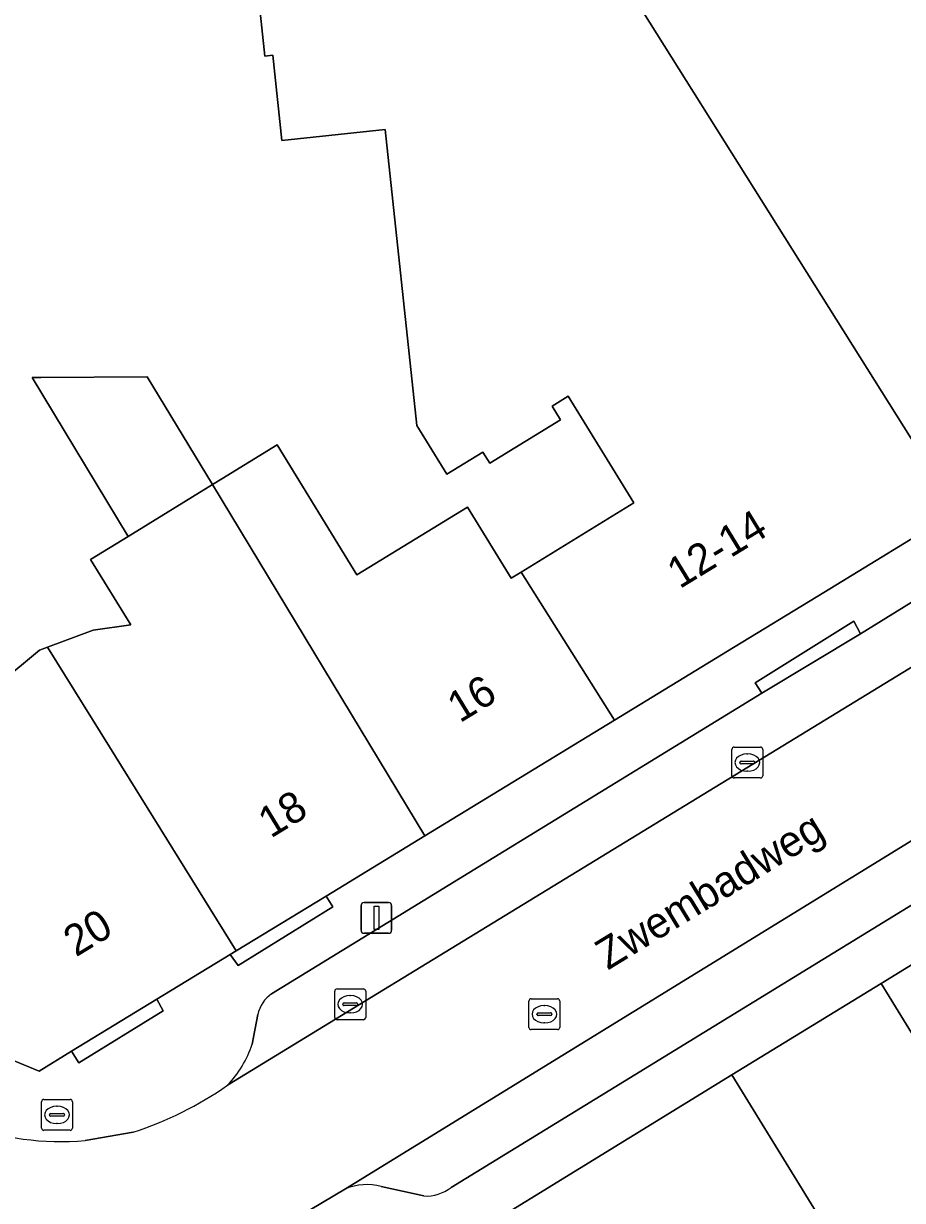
# Model space of a CAD drawing. Extents: x 160663 to 161506, y 382245 to 383291.
# Drawn here: x 161271.29 to 161299.76, y 382754.79 to 382792.94 of the extents above; entities that cross this region are included whole.
import ezdxf

# ---------------------------------------------------------------- set-up
doc = ezdxf.new("R2010")
doc.units = 0
for name, color, linetype in [('IMGEO_Brandkraan', 7, 'Continuous'), ('IMGEO_Erf', 7, 'Continuous'), ('IMGEO_Hek', 7, 'Continuous'), ('IMGEO_Kolk', 7, 'Continuous'), ('IMGEO_Lichtmast', 7, 'Continuous'), ('IMGEO_Openbare_ruimte_label', 7, 'Continuous'), ('IMGEO_Pand', 7, 'Continuous'), ('IMGEO_Pand_nummerreeks', 7, 'Continuous'), ('IMGEO_Parkeervlak_open', 7, 'Continuous'), ('IMGEO_Rijbaan_lokaal_open', 7, 'Continuous'), ('IMGEO_Rioolput', 7, 'Continuous'), ('IMGEO_Voetpad_open', 7, 'Continuous')]:
    doc.layers.add(name, color=color, linetype=linetype)

msp = doc.modelspace()

# ---------------------------------------------------------------- linework, layer by layer
at = {"layer": 'IMGEO_Brandkraan'}
for p, q in [((161271.869, 382757.136), (161271.869, 382757.988)), ((161271.944, 382758.062), (161272.796, 382758.062)), ((161272.87, 382757.988), (161272.87, 382757.136)), ((161272.128, 382757.556), (161272.128, 382757.568)), ((161272.566, 382757.519), (161272.168, 382757.519)), ((161272.171, 382757.605), (161272.569, 382757.605)), ((161272.357, 382757.842), (161272.382, 382757.842)), ((161272.612, 382757.568), (161272.612, 382757.556)), ((161272.38, 382757.282), (161272.355, 382757.282)), ((161272.796, 382757.062), (161271.944, 382757.062))]:
    msp.add_line(p, q, dxfattribs=at)
for points in [[(161271.869, 382757.136), (161271.869, 382757.988)], [(161271.944, 382758.062), (161272.796, 382758.062)], [(161272.87, 382757.988), (161272.87, 382757.136)], [(161272.796, 382757.062), (161271.944, 382757.062)]]:
    msp.add_lwpolyline(points, dxfattribs=at)
for centre, radius, start, end in [((161271.946, 382757.986), 0.0765, 91.552, 178.448), ((161271.946, 382757.986), 0.0765, 91.552, 178.448), ((161272.794, 382757.986), 0.0765, 1.552, 88.448), ((161272.794, 382757.986), 0.0765, 1.552, 88.448), ((161272.168, 382757.565), 0.0403, 85.8775, 175.7526), ((161272.165, 382757.555), 0.0366, 178.938, 274.7102), ((161272.569, 382757.562), 0.043, 264.8664, 352.4533), ((161272.573, 382757.567), 0.0386, 1.7309, 96.639), ((161271.946, 382757.138), 0.0765, 181.552, 268.448), ((161271.946, 382757.138), 0.0765, 181.552, 268.448), ((161272.794, 382757.138), 0.0765, 271.552, 358.448), ((161272.794, 382757.138), 0.0765, 271.552, 358.448)]:
    msp.add_arc(centre, radius, start, end, dxfattribs=at)
for centre, major_axis, ratio, start_param, end_param in [((161272.356, 382757.562), (-0.387, 0.002), 0.722429, 4.712389, 7.853982), ((161272.381, 382757.562), (-0.39, 0.002), 0.717154, 1.570796, 4.712389)]:
    msp.add_ellipse(centre, major_axis=major_axis, ratio=ratio, start_param=start_param, end_param=end_param, dxfattribs=at)
at = {"layer": 'IMGEO_Erf'}
msp.add_lwpolyline([(161270.507, 382771.563), (161271.803, 382772.631), (161272.06, 382772.726), (161273.543, 382773.275), (161274.756, 382773.445), (161273.454, 382775.565), (161274.673, 382776.314), (161271.565, 382781.462), (161271.849, 382781.465), (161275.296, 382781.491), (161277.407, 382777.994), (161277.715, 382778.183), (161279.503, 382779.281), (161282.089, 382775.071), (161285.666, 382777.267), (161287.084, 382774.958), (161287.405, 382775.155), (161291.06, 382777.401), (161288.937, 382780.859), (161288.414, 382780.538), (161288.684, 382780.098), (161286.39, 382778.689), (161286.168, 382779.05), (161284.996, 382778.331), (161284.025, 382779.912), (161283.004, 382789.503), (161279.658, 382789.147), (161279.363, 382791.916), (161279.108, 382791.883), (161278.033, 382801.984)], dxfattribs=at)
msp.add_lwpolyline([(161294.233, 382758.856), (161302.17, 382745.951), (161307.004, 382748.916), (161299.07, 382761.822)], close=True, dxfattribs=at)
at = {"layer": 'IMGEO_Hek'}
msp.add_lwpolyline([(161299.07, 382761.822), (161294.233, 382758.856)], dxfattribs=at)
at = {"layer": 'IMGEO_Kolk'}
for p, q in [((161294.238, 382768.558), (161294.238, 382769.41)), ((161294.313, 382769.484), (161295.165, 382769.484)), ((161295.239, 382769.41), (161295.239, 382768.558)), ((161294.497, 382768.978), (161294.497, 382768.99)), ((161294.54, 382769.027), (161294.938, 382769.027)), ((161294.726, 382769.264), (161294.751, 382769.264)), ((161294.981, 382768.99), (161294.981, 382768.978)), ((161294.935, 382768.941), (161294.537, 382768.941)), ((161294.749, 382768.704), (161294.724, 382768.704)), ((161295.165, 382768.484), (161294.313, 382768.484)), ((161281.37, 382760.722), (161281.37, 382761.574)), ((161281.445, 382761.648), (161282.297, 382761.648)), ((161281.858, 382761.428), (161281.883, 382761.428)), ((161282.371, 382761.574), (161282.371, 382760.722)), ((161281.629, 382761.142), (161281.629, 382761.154)), ((161282.067, 382761.105), (161281.669, 382761.105)), ((161281.672, 382761.191), (161282.07, 382761.191)), ((161282.113, 382761.154), (161282.113, 382761.142)), ((161282.297, 382760.648), (161281.445, 382760.648)), ((161281.881, 382760.868), (161281.856, 382760.868))]:
    msp.add_line(p, q, dxfattribs=at)
for points in [[(161294.238, 382768.558), (161294.238, 382769.41)], [(161294.313, 382769.484), (161295.165, 382769.484)], [(161295.239, 382769.41), (161295.239, 382768.558)], [(161295.165, 382768.484), (161294.313, 382768.484)], [(161281.37, 382760.722), (161281.37, 382761.574)], [(161281.445, 382761.648), (161282.297, 382761.648)], [(161282.371, 382761.574), (161282.371, 382760.722)], [(161282.297, 382760.648), (161281.445, 382760.648)]]:
    msp.add_lwpolyline(points, dxfattribs=at)
for centre, radius, start, end in [((161294.315, 382769.408), 0.0765, 91.552, 178.448), ((161294.315, 382769.408), 0.0765, 91.552, 178.448), ((161295.163, 382769.408), 0.0765, 1.552, 88.448), ((161295.163, 382769.408), 0.0765, 1.552, 88.448), ((161294.537, 382768.987), 0.0403, 85.8775, 175.7526), ((161294.534, 382768.977), 0.0366, 178.938, 274.7102), ((161294.938, 382768.984), 0.043, 264.8664, 352.4533), ((161294.942, 382768.989), 0.0386, 1.7309, 96.639), ((161294.315, 382768.56), 0.0765, 181.552, 268.448), ((161294.315, 382768.56), 0.0765, 181.552, 268.448), ((161295.163, 382768.56), 0.0765, 271.552, 358.448), ((161295.163, 382768.56), 0.0765, 271.552, 358.448), ((161281.447, 382761.572), 0.0765, 91.552, 178.448), ((161281.447, 382761.572), 0.0765, 91.552, 178.448), ((161282.295, 382761.572), 0.0765, 1.552, 88.448), ((161282.295, 382761.572), 0.0765, 1.552, 88.448), ((161281.669, 382761.151), 0.0403, 85.8775, 175.7526), ((161281.666, 382761.141), 0.0366, 178.938, 274.7102), ((161282.07, 382761.148), 0.043, 264.8664, 352.4533), ((161282.074, 382761.153), 0.0386, 1.7309, 96.639), ((161281.447, 382760.724), 0.0765, 181.552, 268.448), ((161281.447, 382760.724), 0.0765, 181.552, 268.448), ((161282.295, 382760.724), 0.0765, 271.552, 358.448), ((161282.295, 382760.724), 0.0765, 271.552, 358.448)]:
    msp.add_arc(centre, radius, start, end, dxfattribs=at)
for centre, major_axis, ratio, start_param, end_param in [((161294.725, 382768.984), (-0.387, 0.002), 0.722429, 4.712389, 7.853982), ((161294.75, 382768.984), (-0.39, 0.002), 0.717154, 1.570796, 4.712389), ((161281.857, 382761.148), (-0.387, 0.002), 0.722429, 4.712389, 7.853982), ((161281.882, 382761.148), (-0.39, 0.002), 0.717154, 1.570796, 4.712389)]:
    msp.add_ellipse(centre, major_axis=major_axis, ratio=ratio, start_param=start_param, end_param=end_param, dxfattribs=at)
at = {"layer": 'IMGEO_Lichtmast'}
for p, q in [((161282.322, 382764.449), (161283.112, 382764.449)), ((161283.112, 382764.449), (161282.322, 382764.449)), ((161282.222, 382763.549), (161282.222, 382764.349)), ((161282.222, 382764.349), (161282.222, 382763.549)), ((161283.212, 382764.349), (161283.212, 382763.549)), ((161283.212, 382763.549), (161283.212, 382764.349)), ((161283.112, 382763.449), (161282.322, 382763.449)), ((161282.322, 382763.449), (161283.112, 382763.449))]:
    msp.add_line(p, q, dxfattribs=at)
msp.add_lwpolyline([(161282.642, 382764.324), (161282.792, 382764.324), (161282.792, 382763.574), (161282.642, 382763.574), (161282.642, 382764.324)], dxfattribs=at)
for centre, start, end in [((161282.322, 382764.349), 90, 180), ((161282.322, 382764.349), 90, 180), ((161283.112, 382764.349), 0, 90), ((161283.112, 382764.349), 360, 90), ((161282.322, 382763.549), 180, 270), ((161282.322, 382763.549), 180, 270), ((161283.112, 382763.549), 270, 0), ((161283.112, 382763.549), 270, 0)]:
    msp.add_arc(centre, 0.1, start, end, dxfattribs=at)
at = {"layer": 'IMGEO_Pand'}
for points in [[(161306.329, 382797.301), (161305.953, 382797.07), (161301.156, 382804.881), (161284.988, 382803.467), (161301.531, 382777.133), (161301.934, 382777.379), (161304.888, 382779.184), (161314.267, 382784.913)], [(161274.673, 382776.314), (161277.407, 382777.994), (161275.296, 382781.491), (161271.849, 382781.465), (161271.565, 382781.462)], [(161277.407, 382777.994), (161284.283, 382766.606), (161290.439, 382770.361), (161287.405, 382775.155), (161287.084, 382774.958), (161285.666, 382777.267), (161282.089, 382775.071), (161279.503, 382779.281), (161277.715, 382778.183)], [(161277.407, 382777.994), (161274.673, 382776.314), (161273.454, 382775.565), (161274.756, 382773.445), (161273.543, 382773.275), (161272.06, 382772.726), (161274.065, 382769.499), (161278.177, 382762.882), (161281.09, 382764.658), (161284.283, 382766.606)], [(161299.07, 382761.822), (161307.004, 382748.916), (161302.17, 382745.951), (161294.233, 382758.856), (161281.023, 382750.732), (161297.979, 382732.494), (161311.585, 382742.559), (161308.76, 382747.077), (161326.988, 382758.356), (161325.508, 382778.032), (161314.657, 382771.405), (161322.593, 382758.5), (161317.758, 382755.526), (161309.824, 382768.432)], [(161274.065, 382769.499), (161272.06, 382772.726), (161271.803, 382772.631), (161270.507, 382771.563), (161269.602, 382770.098), (161269.125, 382768.589), (161260.011, 382768.367), (161260.524, 382763.605), (161262.233, 382762.904), (161265.627, 382761.512), (161266.296, 382761.238), (161266.601, 382761.113), (161270.16, 382759.653), (161271.789, 382758.985), (161272.839, 382759.625), (161275.606, 382761.313), (161277.981, 382762.762), (161278.177, 382762.882)]]:
    msp.add_lwpolyline(points, close=True, dxfattribs=at)
msp.add_lwpolyline([(161278.033, 382801.984), (161279.108, 382791.883), (161279.363, 382791.916), (161279.658, 382789.147), (161283.004, 382789.503), (161284.025, 382779.912), (161284.996, 382778.331), (161286.168, 382779.05), (161286.39, 382778.689), (161288.684, 382780.098), (161288.414, 382780.538), (161288.937, 382780.859), (161291.06, 382777.401), (161287.405, 382775.155), (161290.439, 382770.361), (161294.093, 382772.59), (161297.219, 382774.499), (161301.531, 382777.133), (161284.988, 382803.467)], dxfattribs=at)
at = {"layer": 'IMGEO_Parkeervlak_open'}
for points in [[(161277.889, 382758.521), (161331.82, 382791.496)], [(161328.417, 382791.51), (161319.667, 382786.158), (161316.475, 382784.212), (161306.208, 382777.965), (161303.019, 382776.007), (161298.404, 382773.162), (161295.212, 382771.232), (161279.322, 382761.49)], [(161321.393, 382779.58), (161281.714, 382755.162)], [(161285.138, 382755.213), (161319.848, 382776.504)], [(161278.874, 382760.813), (161278.693, 382759.856)], [(161282.877, 382755.237), (161284.252, 382754.933)]]:
    msp.add_lwpolyline(points, dxfattribs=at)
for centre, radius, start, end in [((161279.977, 382760.57), 1.13, 125.4483, 167.5631), ((161275.438, 382760.906), 3.42, 315.7715, 342.1118), ((161282.402, 382753.55), 1.753, 74.2692, 113.1104), ((161284.334, 382756.215), 1.284, 266.3308, 308.7451)]:
    msp.add_arc(centre, radius, start, end, dxfattribs=at)
at = {"layer": 'IMGEO_Rijbaan_lokaal_open'}
for points in [[(161334.214, 382792.919), (161331.82, 382791.496), (161277.889, 382758.521)], [(161275.249, 382751.323), (161277.37, 382752.586), (161281.714, 382755.162), (161321.393, 382779.58)], [(161274.838, 382756.999), (161273.283, 382756.732)]]:
    msp.add_lwpolyline(points, dxfattribs=at)
for centre, radius, start, end in [((161271.202, 382768.107), 11.688, 288.1255, 304.8994), ((161272.483, 382765.377), 8.682, 248.6656, 275.289)]:
    msp.add_arc(centre, radius, start, end, dxfattribs=at)
at = {"layer": 'IMGEO_Rioolput'}
for p, q in [((161287.736, 382761.326), (161288.588, 382761.326)), ((161287.661, 382760.4), (161287.661, 382761.252)), ((161288.149, 382761.106), (161288.174, 382761.106)), ((161288.662, 382761.252), (161288.662, 382760.4)), ((161287.92, 382760.82), (161287.92, 382760.832)), ((161288.358, 382760.783), (161287.96, 382760.783)), ((161287.963, 382760.869), (161288.361, 382760.869)), ((161288.404, 382760.832), (161288.404, 382760.82)), ((161288.588, 382760.326), (161287.736, 382760.326)), ((161288.172, 382760.546), (161288.147, 382760.546))]:
    msp.add_line(p, q, dxfattribs=at)
for points in [[(161287.736, 382761.326), (161288.588, 382761.326)], [(161287.661, 382760.4), (161287.661, 382761.252)], [(161288.662, 382761.252), (161288.662, 382760.4)], [(161288.588, 382760.326), (161287.736, 382760.326)]]:
    msp.add_lwpolyline(points, dxfattribs=at)
for centre, radius, start, end in [((161287.738, 382761.25), 0.0765, 91.552, 178.448), ((161287.738, 382761.25), 0.0765, 91.552, 178.448), ((161288.586, 382761.25), 0.0765, 1.552, 88.448), ((161288.586, 382761.25), 0.0765, 1.552, 88.448), ((161287.96, 382760.829), 0.0403, 85.8775, 175.7526), ((161287.957, 382760.819), 0.0366, 178.938, 274.7102), ((161288.361, 382760.826), 0.043, 264.8664, 352.4533), ((161288.365, 382760.831), 0.0386, 1.7309, 96.639), ((161287.738, 382760.402), 0.0765, 181.552, 268.448), ((161287.738, 382760.402), 0.0765, 181.552, 268.448), ((161288.586, 382760.402), 0.0765, 271.552, 358.448), ((161288.586, 382760.402), 0.0765, 271.552, 358.448)]:
    msp.add_arc(centre, radius, start, end, dxfattribs=at)
for centre, major_axis, ratio, start_param, end_param in [((161288.148, 382760.826), (-0.387, 0.002), 0.722429, 4.712389, 7.853982), ((161288.173, 382760.826), (-0.39, 0.002), 0.717154, 1.570796, 4.712389)]:
    msp.add_ellipse(centre, major_axis=major_axis, ratio=ratio, start_param=start_param, end_param=end_param, dxfattribs=at)
at = {"layer": 'IMGEO_Voetpad_open'}
for points in [[(161279.322, 382761.49), (161295.212, 382771.232), (161294.994, 382771.573), (161298.184, 382773.57), (161298.404, 382773.162), (161303.019, 382776.007), (161302.799, 382776.362), (161305.978, 382778.363), (161306.208, 382777.965), (161316.475, 382784.212), (161316.227, 382784.576), (161319.422, 382786.552), (161319.667, 382786.158), (161328.417, 382791.51)], [(161294.233, 382758.856), (161299.07, 382761.822), (161309.824, 382768.432), (161314.657, 382771.405), (161325.508, 382778.032), (161325.324, 382780.587), (161323.985, 382779.779), (161323.403, 382780.77), (161321.393, 382779.58)], [(161301.531, 382777.133), (161297.219, 382774.499), (161294.093, 382772.59), (161290.439, 382770.361), (161284.283, 382766.606), (161281.09, 382764.658), (161281.308, 382764.306), (161278.239, 382762.408), (161277.981, 382762.762), (161275.606, 382761.313), (161275.804, 382760.932), (161273.078, 382759.249), (161272.839, 382759.625), (161271.789, 382758.985), (161270.16, 382759.653)], [(161319.848, 382776.504), (161285.138, 382755.213)], [(161278.693, 382759.856), (161278.874, 382760.813)], [(161281.714, 382755.162), (161277.37, 382752.586), (161279.746, 382750.02), (161281.023, 382750.732), (161294.233, 382758.856)], [(161273.283, 382756.732), (161274.838, 382756.999)], [(161284.252, 382754.933), (161282.877, 382755.237)]]:
    msp.add_lwpolyline(points, dxfattribs=at)
for points in [[(161298.404, 382773.162), (161298.184, 382773.57), (161294.994, 382771.573), (161295.212, 382771.232)], [(161281.09, 382764.658), (161278.177, 382762.882), (161277.981, 382762.762), (161278.239, 382762.408), (161281.308, 382764.306)], [(161275.606, 382761.313), (161272.839, 382759.625), (161273.078, 382759.249), (161275.804, 382760.932)]]:
    msp.add_lwpolyline(points, close=True, dxfattribs=at)
for centre, radius, start, end in [((161279.977, 382760.57), 1.13, 125.4483, 167.5631), ((161275.438, 382760.906), 3.42, 315.7715, 342.1118), ((161271.202, 382768.107), 11.688, 288.1255, 304.8994), ((161272.483, 382765.377), 8.682, 248.6656, 275.289), ((161282.402, 382753.55), 1.753, 74.2692, 113.1104), ((161284.334, 382756.215), 1.284, 266.3308, 308.7451)]:
    msp.add_arc(centre, radius, start, end, dxfattribs=at)

# ---------------------------------------------------------------- texts
at = {"layer": 'IMGEO_Openbare_ruimte_label'}
msp.add_text('Zwembadweg', height=1, rotation=31.4649, dxfattribs=at).set_placement((161290.218, 382762.239))
at = {"layer": 'IMGEO_Pand_nummerreeks'}
for s, rotation, p in [('12-14', 31.4047, (161292.544, 382774.599)), ('16', 31.3837, (161285.421, 382770.252)), ('18', 31.3809, (161279.293, 382766.513)), ('20', 31.3523, (161272.982, 382762.664))]:
    msp.add_text(s, height=1, rotation=rotation, dxfattribs=at).set_placement(p)

doc.saveas('drawing.dxf')
